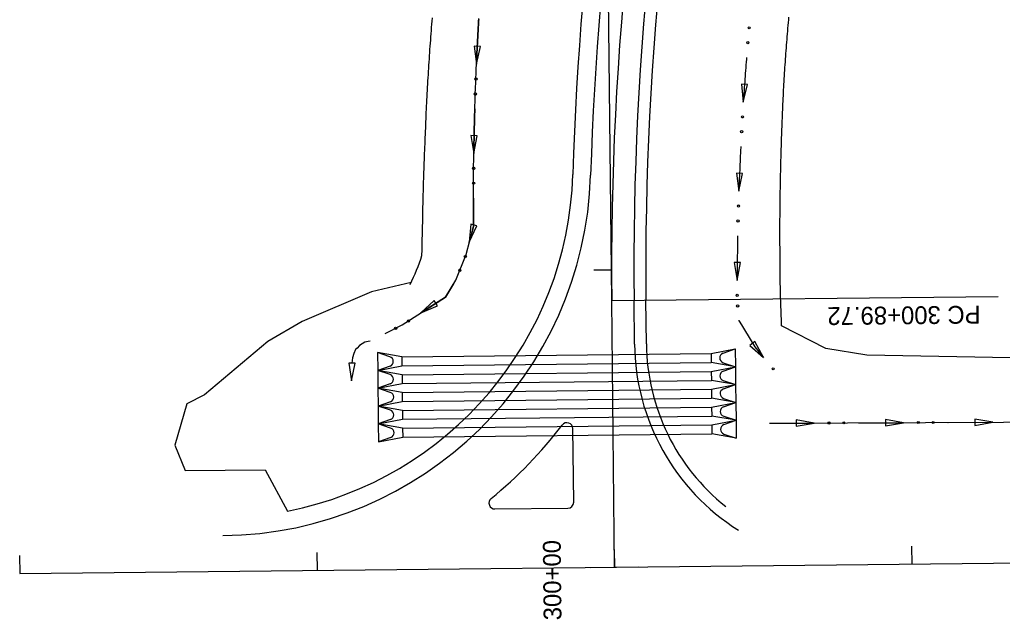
# Model space of a CAD drawing. Extents: x 1611108 to 1749517, y 619561 to 797725.
# Drawn here: x 1712918.7 to 1713249.2, y 759238.2 to 759440 of the extents above; entities that cross this region are included whole.
import ezdxf

# ---------------------------------------------------------------- set-up
doc = ezdxf.new("R2010")
doc.units = 0
for name, color, linetype in [('R_Ditch', 7, 'Continuous'), ('R_Drainage', 7, 'Continuous'), ('R_Horz Alg', 7, 'Continuous'), ('R_Horz Alg Annot', 7, 'Continuous'), ('R_Horz Alg Stationing', 7, 'Continuous'), ('R_Proposed Const Limits', 7, 'Continuous'), ('R_Proposed Road', 7, 'Continuous'), ('R_Proposed_SHLDR', 7, 'Continuous')]:
    doc.layers.add(name, color=color, linetype=linetype)

msp = doc.modelspace()

# ---------------------------------------------------------------- linework, layer by layer
at = {"layer": 'R_Ditch'}
for p, q in [((1713073.69, 759430.95), (1713071.58, 759431.05)), ((1713071.58, 759431.05), (1713072.35, 759425.01)), ((1713072.35, 759425.01), (1713073.69, 759430.95)), ((1713163.56, 759418.19), (1713161.44, 759418.33)), ((1713161.44, 759418.33), (1713162.09, 759412.28)), ((1713162.09, 759412.28), (1713163.56, 759418.19)), ((1713072.62, 759400.96), (1713070.51, 759401)), ((1713070.51, 759401), (1713071.45, 759394.98)), ((1713071.45, 759394.98), (1713072.62, 759400.96)), ((1713161.88, 759388.23), (1713159.77, 759388.31)), ((1713159.77, 759388.31), (1713160.6, 759382.28)), ((1713160.6, 759382.28), (1713161.88, 759388.23)), ((1713070.46, 759371.2), (1713069.95, 759365.13)), ((1713069.95, 759365.13), (1713072.51, 759370.66)), ((1713072.51, 759370.66), (1713070.46, 759371.2)), ((1713161.11, 759358.24), (1713159, 759358.25)), ((1713159, 759358.25), (1713160.01, 759352.25)), ((1713160.01, 759352.25), (1713161.11, 759358.24)), ((1713058.16, 759345.52), (1713053.68, 759341.38)), ((1713059.3, 759343.74), (1713058.16, 759345.52)), ((1713053.68, 759341.38), (1713059.3, 759343.74)), ((1713165.95, 759331.67), (1713164.31, 759330.33)), ((1713168.95, 759326.37), (1713165.95, 759331.67)), ((1713164.31, 759330.33), (1713168.95, 759326.37)), ((1713031.51, 759324.43), (1713029.39, 759324.46)), ((1713029.39, 759324.46), (1713030.36, 759318.45)), ((1713030.36, 759318.45), (1713031.51, 759324.43)), ((1713185.9, 759304.28), (1713179.89, 759305.31)), ((1713179.89, 759305.31), (1713179.9, 759303.19)), ((1713215.94, 759304.4), (1713209.93, 759305.44)), ((1713209.93, 759305.44), (1713209.94, 759303.32)), ((1713245.97, 759304.53), (1713239.97, 759305.56)), ((1713239.97, 759305.56), (1713239.98, 759303.45)), ((1713239.98, 759303.45), (1713245.97, 759304.53)), ((1713179.9, 759303.19), (1713185.9, 759304.28)), ((1713209.94, 759303.32), (1713215.94, 759304.4))]:
    msp.add_line(p, q, dxfattribs=at)
for points in [[(1713041.69, 759334.41), (1713047.35, 759337.3), (1713061.91, 759346.67), (1713065.4, 759352.3), (1713068.87, 759361.03), (1713071.34, 759370.39), (1713071.33, 759371.43), (1713071.33, 759372.48), (1713071.32, 759373.52), (1713071.32, 759374.57), (1713071.32, 759375.61), (1713071.32, 759376.66), (1713071.32, 759377.7), (1713071.32, 759378.75), (1713071.32, 759379.79), (1713071.32, 759380.84), (1713071.32, 759381.88), (1713071.33, 759382.93), (1713071.34, 759383.97), (1713071.34, 759385.02), (1713071.35, 759386.06), (1713071.36, 759387.11), (1713071.37, 759388.15), (1713071.38, 759389.2), (1713071.39, 759390.24), (1713071.4, 759391.29), (1713071.42, 759392.33), (1713071.43, 759393.38), (1713071.45, 759394.42), (1713071.46, 759395.47), (1713071.48, 759396.51), (1713071.5, 759397.56), (1713071.52, 759398.6), (1713071.54, 759399.65), (1713071.56, 759400.69), (1713071.59, 759401.74), (1713071.61, 759402.78), (1713071.63, 759403.83), (1713071.66, 759404.88), (1713071.69, 759405.92), (1713071.72, 759406.97), (1713071.74, 759408.01), (1713071.77, 759409.06), (1713071.8, 759410.1), (1713071.84, 759411.15), (1713071.87, 759412.19), (1713071.9, 759413.24), (1713071.94, 759414.28), (1713071.97, 759415.33), (1713072.01, 759416.37), (1713072.05, 759417.42), (1713072.09, 759418.46), (1713072.13, 759419.51), (1713072.17, 759420.55), (1713072.21, 759421.6), (1713072.25, 759422.64), (1713072.3, 759423.69), (1713072.34, 759424.73), (1713072.39, 759425.78), (1713072.44, 759426.82), (1713072.48, 759427.87), (1713072.53, 759428.91), (1713072.58, 759429.96), (1713072.63, 759431), (1713072.69, 759432.05), (1713072.74, 759433.09), (1713072.79, 759434.13), (1713072.85, 759435.18), (1713072.91, 759436.22), (1713072.96, 759437.27), (1713073.02, 759438.31), (1713073.08, 759439.36), (1713073.14, 759440.4)], [(1713073.12, 759439.99), (1713073.08, 759439.36), (1713073.02, 759438.31), (1713072.96, 759437.27), (1713072.91, 759436.22), (1713072.85, 759435.18), (1713072.79, 759434.13), (1713072.74, 759433.09), (1713072.69, 759432.05), (1713072.63, 759431), (1713072.58, 759429.96), (1713072.53, 759428.91), (1713072.48, 759427.87), (1713072.44, 759426.82), (1713072.39, 759425.78), (1713072.36, 759425.01)], [(1713163.18, 759427.24), (1713163.14, 759426.7), (1713163.06, 759425.74), (1713162.99, 759424.79), (1713162.91, 759423.83), (1713162.84, 759422.87), (1713162.77, 759421.92), (1713162.7, 759420.96), (1713162.63, 759420.01), (1713162.56, 759419.05), (1713162.49, 759418.09), (1713162.42, 759417.14), (1713162.36, 759416.18), (1713162.29, 759415.22), (1713162.23, 759414.27), (1713162.17, 759413.31), (1713162.1, 759412.35), (1713162.1, 759412.28)], [(1713163.18, 759427.28), (1713163.18, 759427.24)], [(1713071.8, 759409.98), (1713071.77, 759409.06), (1713071.74, 759408.01), (1713071.72, 759406.97), (1713071.69, 759405.92), (1713071.66, 759404.88), (1713071.63, 759403.83), (1713071.61, 759402.78), (1713071.59, 759401.74), (1713071.56, 759400.69), (1713071.54, 759399.65), (1713071.52, 759398.6), (1713071.5, 759397.56), (1713071.48, 759396.51), (1713071.46, 759395.47), (1713071.46, 759394.98)], [(1713071.8, 759410.02), (1713071.8, 759409.98)], [(1713161.24, 759397.26), (1713161.23, 759397.03), (1713161.18, 759396.07), (1713161.13, 759395.12), (1713161.09, 759394.16), (1713161.05, 759393.2), (1713161, 759392.24), (1713160.96, 759391.28), (1713160.92, 759390.33), (1713160.88, 759389.37), (1713160.84, 759388.41), (1713160.8, 759387.45), (1713160.76, 759386.49), (1713160.72, 759385.53), (1713160.69, 759384.57), (1713160.65, 759383.62), (1713160.62, 759382.66), (1713160.61, 759382.28)], [(1713161.24, 759397.3), (1713161.24, 759397.26)], [(1713071.32, 759379.95), (1713071.32, 759379.79), (1713071.32, 759378.75), (1713071.32, 759377.7), (1713071.32, 759376.66), (1713071.32, 759375.61), (1713071.32, 759374.57), (1713071.32, 759373.52), (1713071.33, 759372.48), (1713071.33, 759371.43), (1713071.34, 759370.39), (1713069.95, 759365.13)], [(1713071.32, 759379.99), (1713071.32, 759379.95)], [(1713160.2, 759367.24), (1713160.18, 759366.35), (1713160.16, 759365.4), (1713160.14, 759364.44), (1713160.13, 759363.48), (1713160.11, 759362.52), (1713160.1, 759361.56), (1713160.09, 759360.6), (1713160.07, 759359.64), (1713160.06, 759358.68), (1713160.05, 759357.72), (1713160.04, 759356.76), (1713160.03, 759355.8), (1713160.03, 759354.84), (1713160.02, 759353.88), (1713160.01, 759352.92), (1713160.01, 759352.25)], [(1713160.2, 759367.28), (1713160.2, 759367.24)], [(1713064.66, 759351.11), (1713061.91, 759346.67), (1713053.68, 759341.38)], [(1713064.68, 759351.14), (1713064.66, 759351.11)], [(1713160.53, 759338.8), (1713160.55, 759338.77)], [(1713160.55, 759338.77), (1713166.01, 759329.93), (1713168.95, 759326.37)], [(1713036.61, 759331.87), (1713035.95, 759331.77), (1713034.84, 759331.44), (1713033.94, 759330.92), (1713033.06, 759330.41), (1713032.18, 759329.47), (1713031.7, 759328.99), (1713031.17, 759327.72), (1713030.7, 759326.25), (1713030.49, 759324.43)], [(1713170.9, 759304.21), (1713433.28, 759305.32), (1713438.28, 759305.51), (1713448.27, 759305.9), (1713458.27, 759306.28), (1713468.27, 759306.67), (1713478.26, 759307.03), (1713488.26, 759307.39), (1713498.26, 759307.75), (1713508.25, 759308.11), (1713518.25, 759308.48), (1713528.25, 759308.84), (1713530.25, 759308.91), (1713538.24, 759309.29), (1713548.24, 759309.76), (1713558.24, 759310.16), (1713568.23, 759310.56), (1713578.23, 759310.96), (1713581.13, 759311.07)], [(1713230.94, 759304.47), (1713230.97, 759304.47)], [(1713230.97, 759304.47), (1713245.97, 759304.53)], [(1713170.9, 759304.21), (1713185.9, 759304.28)], [(1713200.9, 759304.34), (1713200.94, 759304.34)], [(1713200.94, 759304.34), (1713215.94, 759304.4)]]:
    msp.add_lwpolyline(points, dxfattribs=at)
for centre in [(1713164.06, 759437.23), (1713163.63, 759432.24), (1713072.18, 759420.01), (1713072, 759415), (1713161.82, 759407.28), (1713161.54, 759402.28), (1713071.42, 759389.98), (1713071.38, 759384.97), (1713160.48, 759377.27), (1713160.34, 759372.26), (1713068.62, 759360.3), (1713066.77, 759355.65), (1713160.04, 759347.24), (1713160.19, 759343.67), (1713049.49, 759338.64), (1713045.15, 759336.14), (1713172.16, 759322.53), (1713190.9, 759304.33), (1713195.91, 759304.36), (1713220.94, 759304.46), (1713225.95, 759304.48)]:
    msp.add_circle(centre, 0.375, dxfattribs=at)
at = {"layer": 'R_Drainage'}
for p, q in [((1713039.1, 759327.97), (1713039.17, 759321.97)), ((1713047.27, 759326.55), (1713039.1, 759327.97)), ((1713043.25, 759326.58), (1713039.1, 759327.97)), ((1713047.27, 759326.55), (1713151.26, 759327.63)), ((1713151.26, 759327.63), (1713159.4, 759329.21)), ((1713151.26, 759327.63), (1713151.3, 759324.63)), ((1713155.28, 759327.74), (1713159.4, 759329.21)), ((1713159.4, 759329.21), (1713159.46, 759323.21)), ((1713047.27, 759326.55), (1713047.3, 759323.55)), ((1713047.3, 759323.55), (1713151.3, 759324.63)), ((1713159.46, 759323.21), (1713151.3, 759324.63)), ((1713155.32, 759324.59), (1713159.46, 759323.21)), ((1713039.17, 759321.97), (1713047.3, 759323.55)), ((1713043.28, 759323.43), (1713039.17, 759321.97)), ((1713039.17, 759321.97), (1713039.23, 759315.97)), ((1713047.33, 759320.55), (1713039.17, 759321.97)), ((1713043.31, 759320.58), (1713039.17, 759321.97)), ((1713047.33, 759320.55), (1713151.33, 759321.63)), ((1713151.33, 759321.63), (1713159.46, 759323.21)), ((1713151.33, 759321.63), (1713151.36, 759318.63)), ((1713155.35, 759321.74), (1713159.46, 759323.21)), ((1713159.46, 759323.21), (1713159.52, 759317.21)), ((1713047.33, 759320.55), (1713047.36, 759317.55)), ((1713047.36, 759317.55), (1713151.36, 759318.63)), ((1713159.52, 759317.21), (1713151.36, 759318.63)), ((1713155.38, 759318.59), (1713159.52, 759317.21)), ((1713039.23, 759315.97), (1713047.36, 759317.55)), ((1713043.34, 759317.43), (1713039.23, 759315.97)), ((1713039.23, 759315.97), (1713039.29, 759309.97)), ((1713047.39, 759314.55), (1713039.23, 759315.97)), ((1713043.37, 759314.58), (1713039.23, 759315.97)), ((1713047.39, 759314.55), (1713151.39, 759315.63)), ((1713047.39, 759314.55), (1713047.42, 759311.55)), ((1713151.39, 759315.63), (1713159.52, 759317.21)), ((1713151.39, 759315.63), (1713151.42, 759312.63)), ((1713155.41, 759315.74), (1713159.52, 759317.21)), ((1713159.52, 759317.21), (1713159.58, 759311.21)), ((1713039.29, 759309.97), (1713047.42, 759311.55)), ((1713043.41, 759311.43), (1713039.29, 759309.97)), ((1713047.42, 759311.55), (1713151.42, 759312.63)), ((1713159.58, 759311.21), (1713151.42, 759312.63)), ((1713151.45, 759309.63), (1713159.58, 759311.21)), ((1713155.44, 759312.59), (1713159.58, 759311.21)), ((1713155.47, 759309.74), (1713159.58, 759311.21)), ((1713159.58, 759311.21), (1713159.65, 759305.21)), ((1713039.29, 759309.97), (1713039.35, 759303.97)), ((1713047.46, 759308.55), (1713039.29, 759309.97)), ((1713043.44, 759308.58), (1713039.29, 759309.97)), ((1713047.46, 759308.55), (1713151.45, 759309.63)), ((1713047.46, 759308.55), (1713047.49, 759305.55)), ((1713151.45, 759309.63), (1713151.48, 759306.63)), ((1713039.35, 759303.97), (1713047.49, 759305.55)), ((1713043.47, 759305.43), (1713039.35, 759303.97)), ((1713047.49, 759305.55), (1713151.48, 759306.63)), ((1713159.65, 759305.21), (1713151.48, 759306.63)), ((1713151.51, 759303.63), (1713159.65, 759305.21)), ((1713155.5, 759306.59), (1713159.65, 759305.21)), ((1713155.53, 759303.74), (1713159.65, 759305.21)), ((1713159.65, 759305.21), (1713159.71, 759299.21)), ((1713039.35, 759303.97), (1713039.41, 759297.97)), ((1713047.52, 759302.55), (1713039.35, 759303.97)), ((1713043.5, 759302.58), (1713039.35, 759303.97)), ((1713047.52, 759302.55), (1713151.51, 759303.63)), ((1713047.52, 759302.55), (1713047.55, 759299.55)), ((1713151.51, 759303.63), (1713151.54, 759300.63)), ((1713039.41, 759297.97), (1713047.55, 759299.55)), ((1713043.53, 759299.43), (1713039.41, 759297.97)), ((1713047.55, 759299.55), (1713151.54, 759300.63)), ((1713159.71, 759299.21), (1713151.54, 759300.63)), ((1713155.56, 759300.59), (1713159.71, 759299.21))]:
    msp.add_line(p, q, dxfattribs=at)
for centre, start, end in [((1713155.84, 759326.17), 109.6343, 251.549), ((1713042.72, 759325), 289.6343, 71.549), ((1713155.9, 759320.17), 109.6343, 251.549), ((1713042.79, 759319), 289.6343, 71.549), ((1713042.85, 759313), 289.6343, 71.549), ((1713155.97, 759314.17), 109.6343, 251.549), ((1713042.91, 759307), 289.6343, 71.549), ((1713156.03, 759308.17), 109.6343, 251.549), ((1713042.97, 759301), 289.6343, 71.549), ((1713156.09, 759302.17), 109.6343, 251.549)]:
    msp.add_arc(centre, 1.67, start, end, dxfattribs=at)
at = {"layer": 'R_Horz Alg'}
for p, q in [((1713118.77, 759255.79), (1713117.85, 759345.5)), ((1712918.78, 759253.72), (1714418.7, 759269.21))]:
    msp.add_line(p, q, dxfattribs=at)
msp.add_arc((1714159.53, 759356.26), 1041.74, 153.16667, 180.59167, dxfattribs=at)
at = {"layer": 'R_Horz Alg Annot'}
msp.add_line((1713117.85, 759345.5), (1713115.22, 759599.68), dxfattribs=at)
msp.add_lwpolyline([(1713117.85, 759345.5), (1713247.84, 759346.84)], dxfattribs=at)
at = {"layer": 'R_Horz Alg Stationing'}
for points in [[(1713111.79, 759355.78), (1713117.79, 759355.78)], [(1713118.71, 759261.79), (1713118.77, 759255.79)], [(1713218.71, 759262.82), (1713218.77, 759256.82)], [(1712918.72, 759259.72), (1712918.78, 759253.72)], [(1713018.72, 759260.75), (1713018.78, 759254.75)], [(1713110.77, 759255.7), (1713126.77, 759255.87)]]:
    msp.add_lwpolyline(points, dxfattribs=at)
at = {"layer": 'R_Proposed Const Limits'}
for points in [[(1713054.01, 759360.65), (1713054.02, 759361.06), (1713054.05, 759362.12), (1713054.07, 759363.18), (1713054.1, 759364.24), (1713054.12, 759365.3), (1713054.15, 759366.36), (1713054.18, 759367.43), (1713054.21, 759368.49), (1713054.23, 759369.55), (1713054.25, 759370.61), (1713054.27, 759371.67), (1713054.29, 759372.73), (1713054.31, 759373.79), (1713054.33, 759374.85), (1713054.35, 759375.91), (1713054.37, 759376.97), (1713054.4, 759378.03), (1713054.42, 759379.1), (1713054.45, 759380.16), (1713054.48, 759381.22), (1713054.51, 759382.28), (1713054.54, 759383.34), (1713054.57, 759384.4), (1713054.6, 759385.46), (1713054.63, 759386.52), (1713054.67, 759387.58), (1713054.7, 759388.64), (1713054.74, 759389.7), (1713054.78, 759390.76), (1713054.81, 759391.82), (1713054.85, 759392.88), (1713054.89, 759393.94), (1713054.93, 759395), (1713054.98, 759396.06), (1713055.02, 759397.12), (1713055.06, 759398.18), (1713055.11, 759399.24), (1713055.15, 759400.3), (1713055.2, 759401.36), (1713055.24, 759402.42), (1713055.28, 759403.48), (1713055.32, 759404.54), (1713055.36, 759405.6), (1713055.4, 759406.66), (1713055.45, 759407.72), (1713055.49, 759408.78), (1713055.54, 759409.84), (1713055.58, 759410.9), (1713055.64, 759411.96), (1713055.69, 759413.02), (1713055.75, 759414.08), (1713055.81, 759415.14), (1713055.87, 759416.2), (1713055.93, 759417.26), (1713055.99, 759418.32), (1713056.05, 759419.38), (1713056.11, 759420.44), (1713056.18, 759421.5), (1713056.25, 759422.56), (1713056.31, 759423.62), (1713056.38, 759424.67), (1713056.45, 759425.73), (1713056.52, 759426.79), (1713056.59, 759427.85), (1713056.66, 759428.91), (1713056.73, 759429.97), (1713056.81, 759431.03), (1713056.88, 759432.08), (1713056.96, 759433.14), (1713057.03, 759434.2), (1713057.11, 759435.26), (1713057.19, 759436.32), (1713057.27, 759437.37), (1713057.35, 759438.43), (1713057.44, 759439.49), (1713057.52, 759440.55)], [(1713174.98, 759336.98), (1713174.96, 759337.37), (1713174.93, 759338.37), (1713174.9, 759339.37), (1713174.86, 759340.37), (1713174.83, 759341.37), (1713174.8, 759342.37), (1713174.76, 759343.37), (1713174.73, 759344.37), (1713174.69, 759345.37), (1713174.66, 759346.35), (1713174.63, 759347.3), (1713174.61, 759348.24), (1713174.59, 759349.19), (1713174.57, 759350.14), (1713174.55, 759351.08), (1713174.53, 759352.03), (1713174.52, 759352.97), (1713174.51, 759353.92), (1713174.5, 759354.86), (1713174.5, 759355.81), (1713174.49, 759356.75), (1713174.49, 759357.7), (1713174.48, 759358.65), (1713174.48, 759359.59), (1713174.48, 759360.54), (1713174.47, 759361.48), (1713174.47, 759362.43), (1713174.46, 759363.37), (1713174.44, 759364.32), (1713174.42, 759365.26), (1713174.41, 759366.21), (1713174.41, 759367.16), (1713174.42, 759368.1), (1713174.42, 759369.05), (1713174.42, 759369.99), (1713174.43, 759370.94), (1713174.43, 759371.89), (1713174.44, 759372.83), (1713174.45, 759373.78), (1713174.45, 759374.72), (1713174.46, 759375.67), (1713174.47, 759376.61), (1713174.48, 759377.56), (1713174.5, 759378.51), (1713174.51, 759379.45), (1713174.52, 759380.4), (1713174.54, 759381.34), (1713174.55, 759382.29), (1713174.57, 759383.23), (1713174.59, 759384.18), (1713174.6, 759385.13), (1713174.62, 759386.07), (1713174.64, 759387.02), (1713174.66, 759387.96), (1713174.68, 759388.91), (1713174.7, 759389.85), (1713174.72, 759390.8), (1713174.75, 759391.75), (1713174.77, 759392.69), (1713174.8, 759393.64), (1713174.82, 759394.58), (1713174.85, 759395.53), (1713174.88, 759396.47), (1713174.9, 759397.42), (1713174.93, 759398.37), (1713174.96, 759399.31), (1713175, 759400.26), (1713175.03, 759401.2), (1713175.06, 759402.15), (1713175.09, 759403.09), (1713175.13, 759404.04), (1713175.17, 759404.98), (1713175.2, 759405.93), (1713175.24, 759406.88), (1713175.28, 759407.82), (1713175.32, 759408.77), (1713175.36, 759409.71), (1713175.4, 759410.66), (1713175.44, 759411.6), (1713175.48, 759412.55), (1713175.53, 759413.49), (1713175.57, 759414.44), (1713175.62, 759415.38), (1713175.67, 759416.33), (1713175.72, 759417.27), (1713175.78, 759418.22), (1713175.83, 759419.16), (1713175.89, 759420.11), (1713175.94, 759421.05), (1713176, 759422), (1713176.06, 759422.94), (1713176.12, 759423.88), (1713176.18, 759424.83), (1713176.25, 759425.77), (1713176.32, 759426.72), (1713176.39, 759427.66), (1713176.46, 759428.6), (1713176.53, 759429.55), (1713176.6, 759430.49), (1713176.67, 759431.43), (1713176.75, 759432.38), (1713176.82, 759433.32), (1713176.9, 759434.26), (1713176.97, 759435.21), (1713177.05, 759436.15), (1713177.13, 759437.09), (1713177.21, 759438.04), (1713177.29, 759438.98), (1713177.37, 759439.92), (1713177.45, 759440.86)], [(1713050.4, 759351.57), (1713037.06, 759348.41), (1713013.79, 759338.39), (1713002.22, 759331.68), (1712980.92, 759313.72)], [(1713433.3, 759322.83), (1713203.69, 759327.08), (1713189.85, 759329.4), (1713174.98, 759336.98)], [(1712980.92, 759313.72), (1712974.91, 759310.77), (1712970.89, 759296.79), (1712974.4, 759288.3), (1713001.28, 759288.58), (1713008.75, 759274.65)]]:
    msp.add_lwpolyline(points, dxfattribs=at)
msp.add_arc((1712981.64, 759384.16), 76.1, 334.1083, 342.0059, dxfattribs=at)
at = {"layer": 'R_Proposed Road'}
for p, q in [((1713125.5, 759330.86), (1713125.35, 759345.58)), ((1713105.05, 759277.65), (1713104.79, 759302.41)), ((1713078.59, 759275.37), (1713103.07, 759275.63))]:
    msp.add_line(p, q, dxfattribs=at)
for centre, radius, start, end in [((1714159.53, 759356.26), 1049.24, 153.16667, 178.28394), ((1714159.53, 759356.26), 1034.24, 153.16667, 180.59167), ((1712985.82, 759391.42), 125, 270.5917, 358.2839), ((1713200.5, 759331.64), 75, 180.5917, 237.7318), ((1712985.82, 759391.42), 145, 309.1188, 322.7249), ((1713102.79, 759302.39), 2, 0.5917, 142.7249), ((1713078.57, 759277.37), 2, 129.1188, 270.5917), ((1713103.05, 759277.63), 2, 270.5917, 0.5917)]:
    msp.add_arc(centre, radius, start, end, dxfattribs=at)
at = {"layer": 'R_Proposed_SHLDR'}
msp.add_line((1713129.5, 759330.9), (1713129.35, 759345.62), dxfattribs=at)
for centre, radius, start, end in [((1714159.53, 759356.26), 1055.24, 153.16667, 178.28394), ((1714159.53, 759356.26), 1030.24, 153.16667, 180.59167), ((1712985.82, 759391.42), 119, 281.111, 358.2839), ((1713200.5, 759331.64), 71, 180.5917, 231.3648)]:
    msp.add_arc(centre, radius, start, end, dxfattribs=at)

# ---------------------------------------------------------------- texts
at = {"layer": 'R_Horz Alg Annot'}
msp.add_text('PC 300+89.72', height=6, rotation=180.5917, dxfattribs=at).set_placement((1713241.87, 759343.78))
at = {"layer": 'R_Horz Alg Stationing'}
msp.add_text('300+00', height=6, rotation=90.5917, dxfattribs=at).set_placement((1713100.96, 759237.96))

doc.saveas('drawing.dxf')
